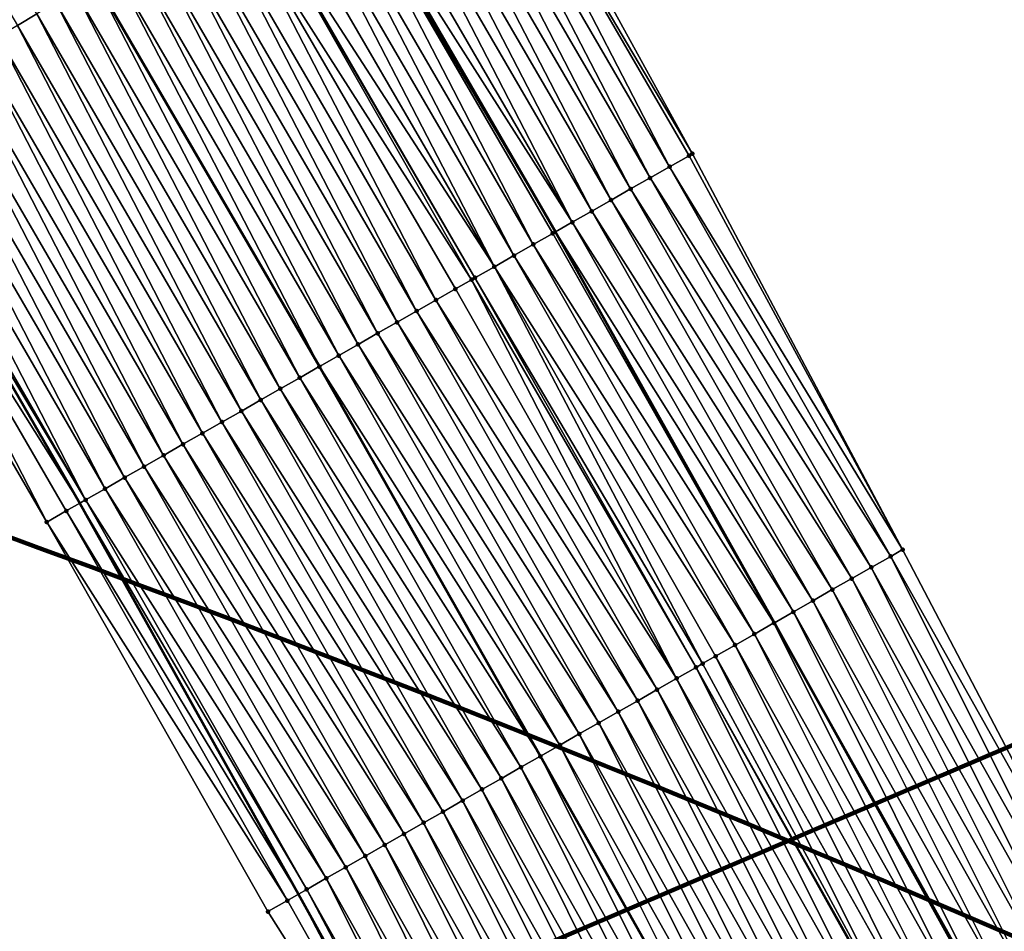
# Model space of a CAD drawing. Header units: feet. Extents: x 2017424 to 2024169, y 808042 to 818730.
# Tile 295 of 329: x 2023319 to 2023363, y 813495 to 813535. Entities that reach past the tile are written whole.
import ezdxf

# ---------------------------------------------------------------- set-up
doc = ezdxf.new("R2010")
doc.units = ezdxf.units.FT
doc.header["$MEASUREMENT"] = 0
for name, color, linetype, lineweight in [('EP_Travel Lane', 172, 'Continuous', 53), ('NB-Road Shots', 141, 'Continuous', 100), ('NB-Road X-Section', 40, 'Continuous', 13), ('Notes', 3, 'Continuous', 100), ('STRIPING', 60, 'Continuous', 53)]:
    doc.layers.add(name, color=color, linetype=linetype, lineweight=lineweight)
doc.layers.add('I-77-MM15-17_NB-Surface-BORDER', color=7, linetype='Continuous')
doc.layers.add('I-77-MM15-17_NB-Surface-TIN', color=7, linetype='Continuous')

msp = doc.modelspace()

# ---------------------------------------------------------------- linework, layer by layer
at = {"layer": 'EP_Travel Lane'}
for points in [[(2023259.20021941, 813615.5459817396, 319.3533704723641), (2023269.875283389, 813598.6478898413, 320.0657485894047), (2023280.550324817, 813581.7498336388, 320.7793474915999), (2023291.226341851, 813564.8502331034, 321.4402041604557), (2023301.22960401, 813547.9952725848, 322.0660131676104), (2023311.358064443, 813530.7617289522, 322.7137156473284), (2023321.250270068, 813513.6382498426, 323.3406533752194), (2023331.001068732, 813496.1861197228, 323.9444216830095), (2023340.502576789, 813479.0946002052, 324.4650439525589), (2023349.812466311, 813461.4026989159, 325.0343733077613), (2023359.122251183, 813443.7109964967, 325.6116527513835)], [(2023290.732528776, 813611.7464720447, 321.6536913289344), (2023301.31671046, 813594.7911011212, 322.3541582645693), (2023311.901400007, 813577.8349166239, 323.0269312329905), (2023322.256377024, 813560.4110859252, 323.6479993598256), (2023332.390149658, 813543.1801078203, 324.2805187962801), (2023342.477147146, 813525.7442146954, 324.901280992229), (2023352.24966426, 813508.3046921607, 325.5132087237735), (2023362.104341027, 813490.5665090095, 326.0451979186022), (2023371.449695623, 813472.892696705, 326.5938106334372), (2023380.795184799, 813455.2186298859, 327.1322374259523)]]:
    msp.add_polyline3d(points, dxfattribs=at)
at = {"layer": 'I-77-MM15-17_NB-Surface-BORDER', "color": 3, "linetype": 'Continuous', "lineweight": -3}
for points in [[(2023298.196365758, 813616.4331810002, 322.2056896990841), (2023308.09955046, 813599.0497276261, 322.8443003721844), (2023318.294486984, 813581.8491069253, 323.4955538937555), (2023328.600210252, 813564.1566589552, 324.1168097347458), (2023338.830555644, 813546.9828594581, 324.76081454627), (2023348.586144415, 813529.2282907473, 325.3514673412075), (2023357.967339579, 813511.5658310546, 325.9417088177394), (2023367.475672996, 813493.4189824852, 326.4367011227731), (2023376.349225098, 813475.4955892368, 326.9813346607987), (2023385.594028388, 813457.7634023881, 327.3669662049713)], [(2023349.446842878, 813461.2084334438, 325.0046189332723), (2023340.102377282, 813478.8820201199, 324.4342454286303), (2023329.642542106, 813495.4112024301, 323.8406307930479), (2023319.771523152, 813512.7948319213, 323.2298795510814), (2023309.851672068, 813529.8722810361, 322.6015045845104), (2023300.584354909, 813547.6141696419, 322.0147775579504), (2023290.596474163, 813564.4545886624, 321.390278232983), (2023280.003355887, 813581.4062380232, 320.735426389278), (2023269.411210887, 813598.3563298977, 320.0275459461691), (2023258.818990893, 813615.306541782, 319.3237533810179)]]:
    msp.add_polyline3d(points, dxfattribs=at)
at = {"layer": 'I-77-MM15-17_NB-Surface-TIN', "color": 128, "linetype": 'Continuous', "lineweight": -3}
for points in [[(2023318.462698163, 813534.9566334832, 323.2424058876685), (2023319.323792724, 813535.4650824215, 323.3069986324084), (2023308.334124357, 813552.190348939, 322.6012085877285)], [(2023347.568619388, 813528.6480666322, 325.279139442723), (2023338.267980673, 813546.650775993, 324.7213194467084), (2023337.406874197, 813546.1423473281, 324.6574708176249)], [(2023348.586144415, 813529.2282907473, 325.3514673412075), (2023338.830555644, 813546.9828594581, 324.76081454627), (2023338.267980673, 813546.650775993, 324.7213194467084)], [(2023347.568619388, 813528.6480666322, 325.279139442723), (2023348.43731144, 813529.1434224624, 325.3409135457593), (2023338.267980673, 813546.650775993, 324.7213194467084)], [(2023348.43731144, 813529.1434224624, 325.3409135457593), (2023348.586144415, 813529.2282907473, 325.3514673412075), (2023338.267980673, 813546.650775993, 324.7213194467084)], [(2023346.699968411, 813528.1526384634, 325.2145280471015), (2023337.406874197, 813546.1423473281, 324.6574708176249), (2023336.545773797, 813545.6339083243, 324.593242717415)], [(2023346.699968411, 813528.1526384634, 325.2145280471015), (2023347.568619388, 813528.6480666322, 325.279139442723), (2023337.406874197, 813546.1423473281, 324.6574708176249)], [(2023345.831296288, 813527.6572475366, 325.1513773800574), (2023336.545773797, 813545.6339083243, 324.593242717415), (2023335.684659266, 813545.1254933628, 324.5298970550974)], [(2023345.831296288, 813527.6572475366, 325.1513773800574), (2023346.699968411, 813528.1526384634, 325.2145280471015), (2023336.545773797, 813545.6339083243, 324.593242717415)], [(2023344.962622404, 813527.1618597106, 325.0883483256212), (2023335.684659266, 813545.1254933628, 324.5298970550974), (2023334.823544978, 813544.6170779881, 324.4665362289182)], [(2023344.962622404, 813527.1618597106, 325.0883483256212), (2023345.831296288, 813527.6572475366, 325.1513773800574), (2023335.684659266, 813545.1254933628, 324.5298970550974)], [(2023344.09398766, 813526.6664029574, 325.0226157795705), (2023334.823544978, 813544.6170779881, 324.4665362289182), (2023333.962457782, 813544.1086165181, 324.4014835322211)], [(2023344.09398766, 813526.6664029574, 325.0226157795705), (2023344.962622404, 813527.1618597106, 325.0883483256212), (2023334.823544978, 813544.6170779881, 324.4665362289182)], [(2023343.225325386, 813526.1709946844, 324.9587847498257), (2023333.962457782, 813544.1086165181, 324.4014835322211), (2023333.10135832, 813543.6001759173, 324.3371968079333)], [(2023343.225325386, 813526.1709946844, 324.9587847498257), (2023344.09398766, 813526.6664029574, 325.0226157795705), (2023333.962457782, 813544.1086165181, 324.4014835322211)], [(2023343.225325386, 813526.1709946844, 324.9587847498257), (2023333.10135832, 813543.6001759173, 324.3371968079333), (2023332.390149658, 813543.1801078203, 324.2805187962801)], [(2023332.240328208, 813543.091617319, 324.2685791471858), (2023342.477147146, 813525.7442146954, 324.901280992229), (2023332.390149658, 813543.1801078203, 324.2805187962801)], [(2023343.225325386, 813526.1709946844, 324.9587847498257), (2023332.390149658, 813543.1801078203, 324.2805187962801), (2023342.477147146, 813525.7442146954, 324.901280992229)], [(2023341.48807685, 813525.1800442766, 324.8258723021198), (2023332.240328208, 813543.091617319, 324.2685791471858), (2023331.379243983, 813542.5831507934, 324.2033408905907)], [(2023342.356705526, 813525.6755117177, 324.892024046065), (2023342.477147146, 813525.7442146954, 324.901280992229), (2023332.240328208, 813543.091617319, 324.2685791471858)], [(2023341.48807685, 813525.1800442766, 324.8258723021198), (2023342.356705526, 813525.6755117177, 324.892024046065), (2023332.240328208, 813543.091617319, 324.2685791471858)], [(2023340.619457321, 813524.684560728, 324.7590887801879), (2023331.379243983, 813542.5831507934, 324.2033408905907), (2023330.518168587, 813542.0746692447, 324.1375512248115)], [(2023340.619457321, 813524.684560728, 324.7590887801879), (2023341.48807685, 813525.1800442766, 324.8258723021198), (2023331.379243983, 813542.5831507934, 324.2033408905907)], [(2023339.750813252, 813524.1891203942, 324.6940002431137), (2023330.518168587, 813542.0746692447, 324.1375512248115), (2023329.657088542, 813541.5661956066, 324.0720519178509)], [(2023339.750813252, 813524.1891203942, 324.6940002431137), (2023340.619457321, 813524.684560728, 324.7590887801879), (2023330.518168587, 813542.0746692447, 324.1375512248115)], [(2023339.750813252, 813524.1891203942, 324.6940002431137), (2023329.657088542, 813541.5661956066, 324.0720519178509), (2023328.82781486, 813541.0764179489, 324.0066287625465)], [(2023338.732708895, 813523.6083578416, 324.6154595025), (2023328.796045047, 813541.0576597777, 324.0042699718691), (2023327.93490338, 813540.5492909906, 323.9426190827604)], [(2023338.882200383, 813523.6936251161, 324.6267566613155), (2023328.82781486, 813541.0764179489, 324.0066287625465), (2023328.796045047, 813541.0576597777, 324.0042699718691)], [(2023338.732708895, 813523.6083578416, 324.6154595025), (2023338.882200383, 813523.6936251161, 324.6267566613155), (2023328.796045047, 813541.0576597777, 324.0042699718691)], [(2023338.882200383, 813523.6936251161, 324.6267566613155), (2023339.750813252, 813524.1891203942, 324.6940002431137), (2023328.82781486, 813541.0764179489, 324.0066287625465)], [(2023337.144853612, 813522.7028477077, 324.5006296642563), (2023327.93490338, 813540.5492909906, 323.9426190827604), (2023327.073771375, 813540.0409057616, 323.8803647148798)], [(2023337.144853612, 813522.7028477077, 324.5006296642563), (2023338.013516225, 813523.1982553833, 324.5644372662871), (2023327.93490338, 813540.5492909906, 323.9426190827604)], [(2023338.013516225, 813523.1982553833, 324.5644372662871), (2023338.732708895, 813523.6083578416, 324.6154595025), (2023327.93490338, 813540.5492909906, 323.9426190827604)], [(2023336.276125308, 813522.2075557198, 324.4413596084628), (2023327.073771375, 813540.0409057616, 323.8803647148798), (2023326.212631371, 813539.5325341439, 323.8186099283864)], [(2023336.276125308, 813522.2075557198, 324.4413596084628), (2023337.144853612, 813522.7028477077, 324.5006296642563), (2023327.073771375, 813540.0409057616, 323.8803647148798)], [(2023335.407467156, 813521.7121401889, 324.3772439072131), (2023326.212631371, 813539.5325341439, 323.8186099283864), (2023325.351533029, 813539.0240916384, 323.7542532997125)], [(2023335.407467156, 813521.7121401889, 324.3772439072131), (2023336.276125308, 813522.2075557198, 324.4413596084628), (2023326.212631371, 813539.5325341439, 323.8186099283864)], [(2023334.538853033, 813521.21664712, 324.3100869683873), (2023325.351533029, 813539.0240916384, 323.7542532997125), (2023324.490485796, 813538.51556217, 323.6867048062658)], [(2023334.538853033, 813521.21664712, 324.3100869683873), (2023335.407467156, 813521.7121401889, 324.3772439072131), (2023325.351533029, 813539.0240916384, 323.7542532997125)], [(2023333.670171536, 813520.7212727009, 324.2475837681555), (2023324.490485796, 813538.51556217, 323.6867048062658), (2023323.629349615, 813538.0071840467, 323.624711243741)], [(2023333.670171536, 813520.7212727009, 324.2475837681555), (2023334.538853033, 813521.21664712, 324.3100869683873), (2023324.490485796, 813538.51556217, 323.6867048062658)], [(2023332.801482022, 813520.225912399, 324.1856342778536), (2023323.629349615, 813538.0071840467, 323.624711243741), (2023322.768225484, 813537.4987854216, 323.5619651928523)], [(2023332.801482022, 813520.225912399, 324.1856342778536), (2023333.670171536, 813520.7212727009, 324.2475837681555), (2023323.629349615, 813538.0071840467, 323.624711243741)], [(2023322.768225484, 813537.4987854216, 323.5619651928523), (2023321.915840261, 813536.9954899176, 323.498321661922), (2023331.941441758, 813519.7356019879, 324.1277941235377)], [(2023332.801482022, 813520.225912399, 324.1856342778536), (2023322.768225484, 813537.4987854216, 323.5619651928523), (2023331.941441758, 813519.7356019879, 324.1277941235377)], [(2023331.06412785, 813519.2351480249, 324.0600185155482), (2023321.907126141, 813536.9903446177, 323.4976710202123), (2023321.046003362, 813536.4819436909, 323.4348404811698)], [(2023331.932741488, 813519.7306419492, 324.127209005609), (2023321.915840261, 813536.9954899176, 323.498321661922), (2023321.907126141, 813536.9903446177, 323.4976710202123)], [(2023331.06412785, 813519.2351480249, 324.0600185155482), (2023331.932741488, 813519.7306419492, 324.127209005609), (2023321.907126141, 813536.9903446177, 323.4976710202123)], [(2023331.932741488, 813519.7306419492, 324.127209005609), (2023331.941441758, 813519.7356019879, 324.1277941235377), (2023321.915840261, 813536.9954899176, 323.498321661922)], [(2023330.195426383, 813518.7398087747, 323.9988947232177), (2023321.046003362, 813536.4819436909, 323.4348404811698), (2023320.184865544, 813535.9735683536, 323.3729491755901)], [(2023330.195426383, 813518.7398087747, 323.9988947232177), (2023331.06412785, 813519.2351480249, 324.0600185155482), (2023321.046003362, 813536.4819436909, 323.4348404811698)], [(2023329.326761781, 813518.2444046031, 323.9352245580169), (2023320.184865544, 813535.9735683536, 323.3729491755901), (2023319.323792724, 813535.4650824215, 323.3069986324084)], [(2023329.326761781, 813518.2444046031, 323.9352245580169), (2023330.195426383, 813518.7398087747, 323.9988947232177), (2023320.184865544, 813535.9735683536, 323.3729491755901)], [(2023328.45812832, 813517.7489455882, 323.8694033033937), (2023319.323792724, 813535.4650824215, 323.3069986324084), (2023318.462698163, 813534.9566334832, 323.2424058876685)], [(2023328.45812832, 813517.7489455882, 323.8694033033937), (2023329.326761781, 813518.2444046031, 323.9352245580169), (2023319.323792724, 813535.4650824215, 323.3069986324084)], [(2023327.589449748, 813517.2535660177, 323.8066980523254), (2023318.462698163, 813534.9566334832, 323.2424058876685), (2023317.601618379, 813534.4481594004, 323.1768902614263)], [(2023327.589449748, 813517.2535660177, 323.8066980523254), (2023328.45812832, 813517.7489455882, 323.8694033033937), (2023318.462698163, 813534.9566334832, 323.2424058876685)], [(2023326.720766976, 813516.7581938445, 323.7442829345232), (2023317.601618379, 813534.4481594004, 323.1768902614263), (2023316.740492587, 813533.9397636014, 323.1142479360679)], [(2023326.720766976, 813516.7581938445, 323.7442829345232), (2023327.589449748, 813517.2535660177, 323.8066980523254), (2023317.601618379, 813534.4481594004, 323.1768902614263)], [(2023325.852101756, 813516.2627907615, 323.6806554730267), (2023316.740492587, 813533.9397636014, 323.1142479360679), (2023315.879370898, 813533.4313608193, 323.0513493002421)], [(2023325.852101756, 813516.2627907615, 323.6806554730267), (2023326.720766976, 813516.7581938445, 323.7442829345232), (2023316.740492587, 813533.9397636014, 323.1142479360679)], [(2023324.983425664, 813515.7674068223, 323.6177788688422), (2023315.879370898, 813533.4313608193, 323.0513493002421), (2023315.018288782, 813532.922890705, 322.9859793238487)], [(2023324.983425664, 813515.7674068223, 323.6177788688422), (2023325.852101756, 813516.2627907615, 323.6806554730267), (2023315.879370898, 813533.4313608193, 323.0513493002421)], [(2023324.11481283, 813515.2719114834, 323.5505328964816), (2023315.018288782, 813532.922890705, 322.9859793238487), (2023314.157229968, 813532.4143809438, 322.9191541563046)], [(2023324.11481283, 813515.2719114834, 323.5505328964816), (2023324.983425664, 813515.7674068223, 323.6177788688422), (2023315.018288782, 813532.922890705, 322.9859793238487)], [(2023323.246169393, 813514.7764700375, 323.4854007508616), (2023314.157229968, 813532.4143809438, 322.9191541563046), (2023313.296133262, 813531.9059356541, 322.8546953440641)], [(2023323.246169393, 813514.7764700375, 323.4854007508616), (2023324.11481283, 813515.2719114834, 323.5505328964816), (2023314.157229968, 813532.4143809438, 322.9191541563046)], [(2023322.377496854, 813514.2810798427, 323.4222787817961), (2023313.296133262, 813531.9059356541, 322.8546953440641), (2023312.4350205, 813531.3975176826, 322.791239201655)], [(2023322.377496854, 813514.2810798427, 323.4222787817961), (2023323.246169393, 813514.7764700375, 323.4854007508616), (2023313.296133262, 813531.9059356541, 322.8546953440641)], [(2023321.508802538, 813513.7857279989, 323.3606610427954), (2023312.4350205, 813531.3975176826, 322.791239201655), (2023311.57387164, 813530.8891611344, 322.7300375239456)], [(2023321.508802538, 813513.7857279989, 323.3606610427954), (2023322.377496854, 813514.2810798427, 323.4222787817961), (2023312.4350205, 813531.3975176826, 322.791239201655)], [(2023321.508802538, 813513.7857279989, 323.3606610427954), (2023311.57387164, 813530.8891611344, 322.7300375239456), (2023311.358064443, 813530.7617289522, 322.7137156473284)], [(2023319.771523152, 813512.7948319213, 323.2298795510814), (2023310.712785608, 813530.3806976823, 322.6649120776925), (2023309.851672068, 813529.8722810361, 322.6015045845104)], [(2023310.712785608, 813530.3806976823, 322.6649120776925), (2023321.250270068, 813513.6382498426, 323.3406533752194), (2023311.358064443, 813530.7617289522, 322.7137156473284)], [(2023320.640189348, 813513.2902332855, 323.2934396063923), (2023321.250270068, 813513.6382498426, 323.3406533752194), (2023310.712785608, 813530.3806976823, 322.6649120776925)], [(2023320.640189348, 813513.2902332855, 323.2934396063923), (2023310.712785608, 813530.3806976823, 322.6649120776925), (2023319.771523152, 813512.7948319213, 323.2298795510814)], [(2023321.508802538, 813513.7857279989, 323.3606610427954), (2023311.358064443, 813530.7617289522, 322.7137156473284), (2023321.250270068, 813513.6382498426, 323.3406533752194)], [(2023347.568619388, 813528.6480666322, 325.279139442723), (2023357.967339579, 813511.5658310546, 325.9417088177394), (2023348.43731144, 813529.1434224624, 325.3409135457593)], [(2023348.43731144, 813529.1434224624, 325.3409135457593), (2023357.967339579, 813511.5658310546, 325.9417088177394), (2023348.586144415, 813529.2282907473, 325.3514673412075)], [(2023346.699968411, 813528.1526384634, 325.2145280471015), (2023357.439456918, 813511.2647566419, 325.9024222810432), (2023347.568619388, 813528.6480666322, 325.279139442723)], [(2023347.568619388, 813528.6480666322, 325.279139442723), (2023357.439456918, 813511.2647566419, 325.9024222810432), (2023357.967339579, 813511.5658310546, 325.9417088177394)], [(2023345.831296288, 813527.6572475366, 325.1513773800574), (2023356.570840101, 813510.7692683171, 325.8354514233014), (2023346.699968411, 813528.1526384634, 325.2145280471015)], [(2023346.699968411, 813528.1526384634, 325.2145280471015), (2023356.570840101, 813510.7692683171, 325.8354514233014), (2023357.439456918, 813511.2647566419, 325.9024222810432)], [(2023344.962622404, 813527.1618597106, 325.0883483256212), (2023355.702213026, 813510.2737980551, 325.7691890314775), (2023345.831296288, 813527.6572475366, 325.1513773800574)], [(2023345.831296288, 813527.6572475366, 325.1513773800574), (2023355.702213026, 813510.2737980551, 325.7691890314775), (2023356.570840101, 813510.7692683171, 325.8354514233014)], [(2023344.09398766, 813526.6664029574, 325.0226157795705), (2023354.833515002, 813509.7784527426, 325.7078274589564), (2023344.962622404, 813527.1618597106, 325.0883483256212)], [(2023344.962622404, 813527.1618597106, 325.0883483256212), (2023354.833515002, 813509.7784527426, 325.7078274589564), (2023355.702213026, 813510.2737980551, 325.7691890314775)], [(2023343.225325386, 813526.1709946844, 324.9587847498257), (2023353.964881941, 813509.2829930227, 325.6419785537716), (2023344.09398766, 813526.6664029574, 325.0226157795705)], [(2023344.09398766, 813526.6664029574, 325.0226157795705), (2023353.964881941, 813509.2829930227, 325.6419785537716), (2023354.833515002, 813509.7784527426, 325.7078274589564)], [(2023343.225325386, 813526.1709946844, 324.9587847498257), (2023342.477147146, 813525.7442146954, 324.901280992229), (2023353.096238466, 813508.7875516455, 325.5768490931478)], [(2023343.225325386, 813526.1709946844, 324.9587847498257), (2023353.096238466, 813508.7875516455, 325.5768490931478), (2023353.964881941, 813509.2829930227, 325.6419785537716)], [(2023341.48807685, 813525.1800442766, 324.8258723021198), (2023352.227597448, 813508.2921059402, 325.5115498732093), (2023342.356705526, 813525.6755117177, 324.892024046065)], [(2023342.356705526, 813525.6755117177, 324.892024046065), (2023352.24966426, 813508.3046921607, 325.5132087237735), (2023342.477147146, 813525.7442146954, 324.901280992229)], [(2023342.356705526, 813525.6755117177, 324.892024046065), (2023352.227597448, 813508.2921059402, 325.5115498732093), (2023352.24966426, 813508.3046921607, 325.5132087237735)], [(2023353.096238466, 813508.7875516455, 325.5768490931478), (2023342.477147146, 813525.7442146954, 324.901280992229), (2023352.24966426, 813508.3046921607, 325.5132087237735)], [(2023340.619457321, 813524.684560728, 324.7590887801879), (2023351.35897177, 813507.7966332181, 325.4451909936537), (2023341.48807685, 813525.1800442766, 324.8258723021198)], [(2023341.48807685, 813525.1800442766, 324.8258723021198), (2023351.35897177, 813507.7966332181, 325.4451909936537), (2023352.227597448, 813508.2921059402, 325.5115498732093)], [(2023339.750813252, 813524.1891203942, 324.6940002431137), (2023350.49032565, 813507.3011964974, 325.3802441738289), (2023340.619457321, 813524.684560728, 324.7590887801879)], [(2023340.619457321, 813524.684560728, 324.7590887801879), (2023350.49032565, 813507.3011964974, 325.3802441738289), (2023351.35897177, 813507.7966332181, 325.4451909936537)], [(2023338.882200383, 813523.6936251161, 324.6267566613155), (2023349.046592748, 813506.4776434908, 325.268959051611), (2023339.750813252, 813524.1891203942, 324.6940002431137)], [(2023339.750813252, 813524.1891203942, 324.6940002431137), (2023349.62168473, 813506.8057506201, 325.3149382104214), (2023350.49032565, 813507.3011964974, 325.3802441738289)], [(2023339.750813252, 813524.1891203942, 324.6940002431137), (2023349.046592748, 813506.4776434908, 325.268959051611), (2023349.62168473, 813506.8057506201, 325.3149382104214)], [(2023338.013516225, 813523.1982553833, 324.5644372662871), (2023347.884412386, 813505.8148421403, 325.1836702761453), (2023338.732708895, 813523.6083578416, 324.6154595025)], [(2023338.732708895, 813523.6083578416, 324.6154595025), (2023348.753075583, 813506.3102487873, 325.2474375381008), (2023338.882200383, 813523.6936251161, 324.6267566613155)], [(2023338.732708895, 813523.6083578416, 324.6154595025), (2023347.884412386, 813505.8148421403, 325.1836702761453), (2023348.753075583, 813506.3102487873, 325.2474375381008)], [(2023338.882200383, 813523.6936251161, 324.6267566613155), (2023348.753075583, 813506.3102487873, 325.2474375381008), (2023349.046592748, 813506.4776434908, 325.268959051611)], [(2023337.144853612, 813522.7028477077, 324.5006296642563), (2023347.884412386, 813505.8148421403, 325.1836702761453), (2023338.013516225, 813523.1982553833, 324.5644372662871)], [(2023336.276125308, 813522.2075557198, 324.4413596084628), (2023347.015750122, 813505.3194338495, 325.119838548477), (2023337.144853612, 813522.7028477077, 324.5006296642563)], [(2023337.144853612, 813522.7028477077, 324.5006296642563), (2023347.015750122, 813505.3194338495, 325.119838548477), (2023347.884412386, 813505.8148421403, 325.1836702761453)], [(2023335.407467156, 813521.7121401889, 324.3772439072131), (2023346.147062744, 813504.8240697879, 325.0577415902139), (2023336.276125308, 813522.2075557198, 324.4413596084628)], [(2023336.276125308, 813522.2075557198, 324.4413596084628), (2023346.147062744, 813504.8240697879, 325.0577415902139), (2023347.015750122, 813505.3194338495, 325.119838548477)], [(2023334.538853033, 813521.21664712, 324.3100869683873), (2023345.278431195, 813504.3286074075, 324.9917883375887), (2023335.407467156, 813521.7121401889, 324.3772439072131)], [(2023335.407467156, 813521.7121401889, 324.3772439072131), (2023345.278431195, 813504.3286074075, 324.9917883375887), (2023346.147062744, 813504.8240697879, 325.0577415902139)], [(2023333.670171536, 813520.7212727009, 324.2475837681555), (2023344.409782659, 813503.8331749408, 324.927008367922), (2023334.538853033, 813521.21664712, 324.3100869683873)], [(2023334.538853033, 813521.21664712, 324.3100869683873), (2023344.409782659, 813503.8331749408, 324.927008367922), (2023345.278431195, 813504.3286074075, 324.9917883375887)], [(2023332.801482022, 813520.225912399, 324.1856342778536), (2023343.541113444, 813503.3377788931, 324.8636568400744), (2023333.670171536, 813520.7212727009, 324.2475837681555)], [(2023333.670171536, 813520.7212727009, 324.2475837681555), (2023343.541113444, 813503.3377788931, 324.8636568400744), (2023344.409782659, 813503.8331749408, 324.927008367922)], [(2023332.801482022, 813520.225912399, 324.1856342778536), (2023331.941441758, 813519.7356019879, 324.1277941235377), (2023342.672382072, 813502.8424923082, 324.8045987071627)], [(2023332.801482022, 813520.225912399, 324.1856342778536), (2023342.672382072, 813502.8424923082, 324.8045987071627), (2023343.541113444, 813503.3377788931, 324.8636568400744)], [(2023331.06412785, 813519.2351480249, 324.0600185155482), (2023341.803747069, 813502.347036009, 324.7388839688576), (2023331.932741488, 813519.7306419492, 324.127209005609)], [(2023331.932741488, 813519.7306419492, 324.127209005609), (2023341.812428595, 813502.3519878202, 324.7395407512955), (2023331.941441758, 813519.7356019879, 324.1277941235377)], [(2023331.932741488, 813519.7306419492, 324.127209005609), (2023341.803747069, 813502.347036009, 324.7388839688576), (2023341.812428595, 813502.3519878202, 324.7395407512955)], [(2023342.672382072, 813502.8424923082, 324.8045987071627), (2023331.941441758, 813519.7356019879, 324.1277941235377), (2023341.812428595, 813502.3519878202, 324.7395407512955)], [(2023330.195426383, 813518.7398087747, 323.9988947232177), (2023340.935037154, 813501.851711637, 324.6783437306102), (2023331.06412785, 813519.2351480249, 324.0600185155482)], [(2023331.06412785, 813519.2351480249, 324.0600185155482), (2023340.935037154, 813501.851711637, 324.6783437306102), (2023341.803747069, 813502.347036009, 324.7388839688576)], [(2023329.326761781, 813518.2444046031, 323.9352245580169), (2023340.066355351, 813501.3563377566, 324.6158616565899), (2023330.195426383, 813518.7398087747, 323.9988947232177)], [(2023330.195426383, 813518.7398087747, 323.9988947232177), (2023340.066355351, 813501.3563377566, 324.6158616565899), (2023340.935037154, 813501.851711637, 324.6783437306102)], [(2023328.45812832, 813517.7489455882, 323.8694033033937), (2023339.197648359, 813500.8610082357, 324.5551194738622), (2023329.326761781, 813518.2444046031, 323.9352245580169)], [(2023329.326761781, 813518.2444046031, 323.9352245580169), (2023339.197648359, 813500.8610082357, 324.5551194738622), (2023340.066355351, 813501.3563377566, 324.6158616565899)], [(2023327.589449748, 813517.2535660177, 323.8066980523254), (2023338.329052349, 813500.3654832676, 324.4867113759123), (2023328.45812832, 813517.7489455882, 323.8694033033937)], [(2023328.45812832, 813517.7489455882, 323.8694033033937), (2023338.329052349, 813500.3654832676, 324.4867113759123), (2023339.197648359, 813500.8610082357, 324.5551194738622)], [(2023326.720766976, 813516.7581938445, 323.7442829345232), (2023337.460378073, 813499.8700961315, 324.4237093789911), (2023327.589449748, 813517.2535660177, 323.8066980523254)], [(2023327.589449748, 813517.2535660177, 323.8066980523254), (2023337.460378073, 813499.8700961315, 324.4237093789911), (2023338.329052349, 813500.3654832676, 324.4867113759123)], [(2023325.852101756, 813516.2627907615, 323.6806554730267), (2023336.591722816, 813499.3746755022, 324.359393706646), (2023326.720766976, 813516.7581938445, 323.7442829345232)], [(2023326.720766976, 813516.7581938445, 323.7442829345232), (2023336.591722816, 813499.3746755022, 324.359393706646), (2023337.460378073, 813499.8700961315, 324.4237093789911)], [(2023324.983425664, 813515.7674068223, 323.6177788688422), (2023335.723041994, 813498.8792998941, 324.2968438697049), (2023325.852101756, 813516.2627907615, 323.6806554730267)], [(2023325.852101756, 813516.2627907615, 323.6806554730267), (2023335.723041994, 813498.8792998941, 324.2968438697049), (2023336.591722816, 813499.3746755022, 324.359393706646)], [(2023324.11481283, 813515.2719114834, 323.5505328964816), (2023334.854417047, 813498.383825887, 324.2304345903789), (2023324.983425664, 813515.7674068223, 323.6177788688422)], [(2023324.983425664, 813515.7674068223, 323.6177788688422), (2023334.854417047, 813498.383825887, 324.2304345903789), (2023335.723041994, 813498.8792998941, 324.2968438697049)], [(2023323.246169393, 813514.7764700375, 323.4854007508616), (2023333.985788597, 813497.8883580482, 324.1642672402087), (2023324.11481283, 813515.2719114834, 323.5505328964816)], [(2023324.11481283, 813515.2719114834, 323.5505328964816), (2023333.985788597, 813497.8883580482, 324.1642672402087), (2023334.854417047, 813498.383825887, 324.2304345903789)], [(2023322.377496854, 813514.2810798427, 323.4222787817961), (2023333.117147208, 813497.3929129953, 324.0989936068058), (2023323.246169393, 813514.7764700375, 323.4854007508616)], [(2023323.246169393, 813514.7764700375, 323.4854007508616), (2023333.117147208, 813497.3929129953, 324.0989936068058), (2023333.985788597, 813497.8883580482, 324.1642672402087)], [(2023321.508802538, 813513.7857279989, 323.3606610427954), (2023332.248467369, 813496.8975356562, 324.0363758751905), (2023322.377496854, 813514.2810798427, 323.4222787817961)], [(2023322.377496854, 813514.2810798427, 323.4222787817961), (2023332.248467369, 813496.8975356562, 324.0363758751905), (2023333.117147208, 813497.3929129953, 324.0989936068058)], [(2023321.508802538, 813513.7857279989, 323.3606610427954), (2023321.250270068, 813513.6382498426, 323.3406533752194), (2023331.379766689, 813496.4021950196, 323.9751977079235)], [(2023321.508802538, 813513.7857279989, 323.3606610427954), (2023331.379766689, 813496.4021950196, 323.9751977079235), (2023332.248467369, 813496.8975356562, 324.0363758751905)], [(2023320.640189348, 813513.2902332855, 323.2934396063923), (2023319.771523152, 813512.7948319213, 323.2298795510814), (2023330.511202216, 813495.9066145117, 323.9046112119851)], [(2023320.640189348, 813513.2902332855, 323.2934396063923), (2023331.001068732, 813496.1861197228, 323.9444216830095), (2023321.250270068, 813513.6382498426, 323.3406533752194)], [(2023320.640189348, 813513.2902332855, 323.2934396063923), (2023330.511202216, 813495.9066145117, 323.9046112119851), (2023331.001068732, 813496.1861197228, 323.9444216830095)], [(2023331.379766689, 813496.4021950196, 323.9751977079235), (2023321.250270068, 813513.6382498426, 323.3406533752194), (2023331.001068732, 813496.1861197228, 323.9444216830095)], [(2023319.771523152, 813512.7948319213, 323.2298795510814), (2023329.642542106, 813495.4112024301, 323.8406307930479), (2023330.511202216, 813495.9066145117, 323.9046112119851)], [(2023367.475672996, 813493.4189824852, 326.4367011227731), (2023357.967339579, 813511.5658310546, 325.9417088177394), (2023357.439456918, 813511.2647566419, 325.9024222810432)], [(2023366.597913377, 813492.9528969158, 326.3743871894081), (2023357.439456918, 813511.2647566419, 325.9024222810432), (2023356.570840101, 813510.7692683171, 325.8354514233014)], [(2023366.597913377, 813492.9528969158, 326.3743871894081), (2023367.475672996, 813493.4189824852, 326.4367011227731), (2023357.439456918, 813511.2647566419, 325.9024222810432)], [(2023365.714747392, 813492.4838326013, 326.3083114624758), (2023356.570840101, 813510.7692683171, 325.8354514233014), (2023355.702213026, 813510.2737980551, 325.7691890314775)], [(2023365.714747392, 813492.4838326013, 326.3083114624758), (2023366.597913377, 813492.9528969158, 326.3743871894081), (2023356.570840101, 813510.7692683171, 325.8354514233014)], [(2023364.83156728, 813492.014795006, 326.2433051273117), (2023355.702213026, 813510.2737980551, 325.7691890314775), (2023354.833515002, 813509.7784527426, 325.7078274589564)], [(2023364.83156728, 813492.014795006, 326.2433051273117), (2023365.714747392, 813492.4838326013, 326.3083114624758), (2023355.702213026, 813510.2737980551, 325.7691890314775)], [(2023363.948429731, 813491.5456769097, 326.1750768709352), (2023354.833515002, 813509.7784527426, 325.7078274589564), (2023353.964881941, 813509.2829930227, 325.6419785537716)], [(2023363.948429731, 813491.5456769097, 326.1750768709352), (2023364.83156728, 813492.014795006, 326.2433051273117), (2023354.833515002, 813509.7784527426, 325.7078274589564)], [(2023363.065217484, 813491.076700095, 326.112503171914), (2023353.964881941, 813509.2829930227, 325.6419785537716), (2023353.096238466, 813508.7875516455, 325.5768490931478)], [(2023363.065217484, 813491.076700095, 326.112503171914), (2023363.948429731, 813491.5456769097, 326.1750768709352), (2023353.964881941, 813509.2829930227, 325.6419785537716)], [(2023362.181985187, 813490.6077611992, 326.051447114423), (2023353.096238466, 813508.7875516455, 325.5768490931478), (2023352.24966426, 813508.3046921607, 325.5132087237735)], [(2023362.181985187, 813490.6077611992, 326.051447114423), (2023363.065217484, 813491.076700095, 326.112503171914), (2023353.096238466, 813508.7875516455, 325.5768490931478)], [(2023361.298885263, 813490.1385719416, 325.9803707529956), (2023352.227597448, 813508.2921059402, 325.5115498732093), (2023351.35897177, 813507.7966332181, 325.4451909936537)], [(2023352.227597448, 813508.2921059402, 325.5115498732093), (2023362.104341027, 813490.5665090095, 326.0451979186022), (2023352.24966426, 813508.3046921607, 325.5132087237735)], [(2023361.298885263, 813490.1385719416, 325.9803707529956), (2023362.104341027, 813490.5665090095, 326.0451979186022), (2023352.227597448, 813508.2921059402, 325.5115498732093)], [(2023362.181985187, 813490.6077611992, 326.051447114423), (2023352.24966426, 813508.3046921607, 325.5132087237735), (2023362.104341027, 813490.5665090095, 326.0451979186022)], [(2023360.415725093, 813489.66949663, 325.9138548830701), (2023351.35897177, 813507.7966332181, 325.4451909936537), (2023350.49032565, 813507.3011964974, 325.3802441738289)], [(2023360.415725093, 813489.66949663, 325.9138548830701), (2023361.298885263, 813490.1385719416, 325.9803707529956), (2023351.35897177, 813507.7966332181, 325.4451909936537)], [(2023359.532563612, 813489.2004237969, 325.8474382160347), (2023350.49032565, 813507.3011964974, 325.3802441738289), (2023349.62168473, 813506.8057506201, 325.3149382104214)], [(2023359.532563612, 813489.2004237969, 325.8474382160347), (2023360.415725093, 813489.66949663, 325.9138548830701), (2023350.49032565, 813507.3011964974, 325.3802441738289)], [(2023358.649405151, 813488.7313452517, 325.7807929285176), (2023349.62168473, 813506.8057506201, 325.3149382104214), (2023349.046592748, 813506.4776434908, 325.268959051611)], [(2023358.649405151, 813488.7313452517, 325.7807929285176), (2023359.532563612, 813489.2004237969, 325.8474382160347), (2023349.62168473, 813506.8057506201, 325.3149382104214)], [(2023357.766215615, 813488.2623254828, 325.7165000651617), (2023348.753075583, 813506.3102487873, 325.2474375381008), (2023347.884412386, 813505.8148421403, 325.1836702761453)], [(2023358.649405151, 813488.7313452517, 325.7807929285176), (2023349.046592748, 813506.4776434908, 325.268959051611), (2023348.753075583, 813506.3102487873, 325.2474375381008)], [(2023357.766215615, 813488.2623254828, 325.7165000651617), (2023358.58288857, 813488.6960202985, 325.7759140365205), (2023348.753075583, 813506.3102487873, 325.2474375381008)], [(2023358.58288857, 813488.6960202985, 325.7759140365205), (2023358.649405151, 813488.7313452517, 325.7807929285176), (2023348.753075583, 813506.3102487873, 325.2474375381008)], [(2023356.8830176, 813487.7933217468, 325.6528488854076), (2023347.884412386, 813505.8148421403, 325.1836702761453), (2023347.015750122, 813505.3194338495, 325.119838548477)], [(2023356.8830176, 813487.7933217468, 325.6528488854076), (2023357.766215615, 813488.2623254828, 325.7165000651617), (2023347.884412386, 813505.8148421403, 325.1836702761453)], [(2023355.999802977, 813487.3243494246, 325.5904549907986), (2023347.015750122, 813505.3194338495, 325.119838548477), (2023346.147062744, 813504.8240697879, 325.0577415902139)], [(2023355.999802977, 813487.3243494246, 325.5904549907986), (2023356.8830176, 813487.7933217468, 325.6528488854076), (2023347.015750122, 813505.3194338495, 325.119838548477)], [(2023355.116626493, 813486.8553049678, 325.5251740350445), (2023346.147062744, 813504.8240697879, 325.0577415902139), (2023345.278431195, 813504.3286074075, 324.9917883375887)], [(2023355.116626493, 813486.8553049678, 325.5251740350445), (2023355.999802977, 813487.3243494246, 325.5904549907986), (2023346.147062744, 813504.8240697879, 325.0577415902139)], [(2023354.23346602, 813486.3862302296, 325.4586811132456), (2023345.278431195, 813504.3286074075, 324.9917883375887), (2023344.409782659, 813503.8331749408, 324.927008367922)], [(2023354.23346602, 813486.3862302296, 325.4586811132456), (2023355.116626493, 813486.8553049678, 325.5251740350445), (2023345.278431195, 813504.3286074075, 324.9917883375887)], [(2023353.350280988, 813485.9172019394, 325.394047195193), (2023344.409782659, 813503.8331749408, 324.927008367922), (2023343.541113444, 813503.3377788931, 324.8636568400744)], [(2023353.350280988, 813485.9172019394, 325.394047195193), (2023354.23346602, 813486.3862302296, 325.4586811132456), (2023344.409782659, 813503.8331749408, 324.927008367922)], [(2023352.467097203, 813485.4481712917, 325.3293189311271), (2023343.541113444, 813503.3377788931, 324.8636568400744), (2023342.672382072, 813502.8424923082, 324.8045987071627)], [(2023352.467097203, 813485.4481712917, 325.3293189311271), (2023353.350280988, 813485.9172019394, 325.394047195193), (2023343.541113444, 813503.3377788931, 324.8636568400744)], [(2023342.672382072, 813502.8424923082, 324.8045987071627), (2023341.812428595, 813502.3519878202, 324.7395407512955), (2023351.592438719, 813484.9839855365, 325.2751428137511)], [(2023352.467097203, 813485.4481712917, 325.3293189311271), (2023342.672382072, 813502.8424923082, 324.8045987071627), (2023351.592438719, 813484.9839855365, 325.2751428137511)], [(2023350.700692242, 813484.5101807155, 325.2026927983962), (2023341.803747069, 813502.347036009, 324.7388839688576), (2023340.935037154, 813501.851711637, 324.6783437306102)], [(2023351.583781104, 813484.979390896, 325.2746065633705), (2023341.812428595, 813502.3519878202, 324.7395407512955), (2023341.803747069, 813502.347036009, 324.7388839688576)], [(2023350.700692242, 813484.5101807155, 325.2026927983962), (2023351.583781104, 813484.979390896, 325.2746065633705), (2023341.803747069, 813502.347036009, 324.7388839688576)], [(2023351.583781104, 813484.979390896, 325.2746065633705), (2023351.592438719, 813484.9839855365, 325.2751428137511), (2023341.812428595, 813502.3519878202, 324.7395407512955)], [(2023349.817485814, 813484.0411928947, 325.139678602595), (2023340.935037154, 813501.851711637, 324.6783437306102), (2023340.066355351, 813501.3563377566, 324.6158616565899)], [(2023349.817485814, 813484.0411928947, 325.139678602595), (2023350.700692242, 813484.5101807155, 325.2026927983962), (2023340.935037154, 813501.851711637, 324.6783437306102)], [(2023348.934264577, 813483.5722330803, 325.0777853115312), (2023340.066355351, 813501.3563377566, 324.6158616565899), (2023339.197648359, 813500.8610082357, 324.5551194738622)], [(2023348.934264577, 813483.5722330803, 325.0777853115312), (2023349.817485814, 813484.0411928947, 325.139678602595), (2023340.066355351, 813501.3563377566, 324.6158616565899)], [(2023348.051054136, 813483.103252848, 325.0150748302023), (2023339.197648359, 813500.8610082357, 324.5551194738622), (2023338.329052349, 813500.3654832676, 324.4867113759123)], [(2023348.051054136, 813483.103252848, 325.0150748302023), (2023348.934264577, 813483.5722330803, 325.0777853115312), (2023339.197648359, 813500.8610082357, 324.5551194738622)], [(2023347.16786607, 813482.6342302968, 324.950670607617), (2023338.329052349, 813500.3654832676, 324.4867113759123), (2023337.460378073, 813499.8700961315, 324.4237093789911)], [(2023347.16786607, 813482.6342302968, 324.950670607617), (2023348.051054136, 813483.103252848, 325.0150748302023), (2023338.329052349, 813500.3654832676, 324.4867113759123)], [(2023346.284661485, 813482.1652389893, 324.887516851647), (2023337.460378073, 813499.8700961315, 324.4237093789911), (2023336.591722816, 813499.3746755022, 324.359393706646)], [(2023346.284661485, 813482.1652389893, 324.887516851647), (2023347.16786607, 813482.6342302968, 324.950670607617), (2023337.460378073, 813499.8700961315, 324.4237093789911)], [(2023345.40146972, 813481.6962234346, 324.8233926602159), (2023336.591722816, 813499.3746755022, 324.359393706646), (2023335.723041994, 813498.8792998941, 324.2968438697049)], [(2023345.40146972, 813481.6962234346, 324.8233926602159), (2023346.284661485, 813482.1652389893, 324.887516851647), (2023336.591722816, 813499.3746755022, 324.359393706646)], [(2023344.518297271, 813481.2271713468, 324.7578062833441), (2023335.723041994, 813498.8792998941, 324.2968438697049), (2023334.854417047, 813498.383825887, 324.2304345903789)], [(2023344.518297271, 813481.2271713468, 324.7578062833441), (2023345.40146972, 813481.6962234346, 324.8233926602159), (2023335.723041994, 813498.8792998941, 324.2968438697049)], [(2023343.635132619, 813480.7581045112, 324.6916296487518), (2023334.854417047, 813498.383825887, 324.2304345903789), (2023333.985788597, 813497.8883580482, 324.1642672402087)], [(2023343.635132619, 813480.7581045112, 324.6916296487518), (2023344.518297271, 813481.2271713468, 324.7578062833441), (2023334.854417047, 813498.383825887, 324.2304345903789)], [(2023342.75194562, 813480.2890799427, 324.6271446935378), (2023333.985788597, 813497.8883580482, 324.1642672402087), (2023333.117147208, 813497.3929129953, 324.0989936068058)], [(2023342.75194562, 813480.2890799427, 324.6271446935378), (2023343.635132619, 813480.7581045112, 324.6916296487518), (2023333.985788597, 813497.8883580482, 324.1642672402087)], [(2023341.868753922, 813479.8200642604, 324.5630153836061), (2023333.117147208, 813497.3929129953, 324.0989936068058), (2023332.248467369, 813496.8975356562, 324.0363758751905)], [(2023341.868753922, 813479.8200642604, 324.5630153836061), (2023342.75194562, 813480.2890799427, 324.6271446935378), (2023333.117147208, 813497.3929129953, 324.0989936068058)], [(2023340.985518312, 813479.3511316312, 324.5022101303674), (2023332.248467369, 813496.8975356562, 324.0363758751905), (2023331.379766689, 813496.4021950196, 323.9751977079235)], [(2023340.985518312, 813479.3511316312, 324.5022101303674), (2023341.868753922, 813479.8200642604, 324.5630153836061), (2023332.248467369, 813496.8975356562, 324.0363758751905)], [(2023340.102377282, 813478.8820201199, 324.4342454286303), (2023331.001068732, 813496.1861197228, 323.9444216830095), (2023330.511202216, 813495.9066145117, 323.9046112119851)], [(2023331.379766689, 813496.4021950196, 323.9751977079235), (2023331.001068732, 813496.1861197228, 323.9444216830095), (2023340.502576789, 813479.0946002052, 324.4650439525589)], [(2023340.102377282, 813478.8820201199, 324.4342454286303), (2023340.502576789, 813479.0946002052, 324.4650439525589), (2023331.001068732, 813496.1861197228, 323.9444216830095)], [(2023340.985518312, 813479.3511316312, 324.5022101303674), (2023331.379766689, 813496.4021950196, 323.9751977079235), (2023340.502576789, 813479.0946002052, 324.4650439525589)], [(2023340.102377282, 813478.8820201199, 324.4342454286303), (2023330.511202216, 813495.9066145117, 323.9046112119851), (2023329.642542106, 813495.4112024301, 323.8406307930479)]]:
    msp.add_3dface(points, dxfattribs=at)
at = {"layer": 'NB-Road Shots', "lineweight": 100}
for p in [(2023348.43731144, 813529.1434224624, 325.3409135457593), (2023348.586144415, 813529.2282907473, 325.3514673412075), (2023347.568619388, 813528.6480666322, 325.279139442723), (2023346.699968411, 813528.1526384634, 325.2145280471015), (2023345.831296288, 813527.6572475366, 325.1513773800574), (2023344.962622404, 813527.1618597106, 325.0883483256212), (2023344.09398766, 813526.6664029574, 325.0226157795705), (2023343.225325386, 813526.1709946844, 324.9587847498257), (2023342.356705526, 813525.6755117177, 324.892024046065), (2023341.48807685, 813525.1800442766, 324.8258723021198), (2023340.619457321, 813524.684560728, 324.7590887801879), (2023339.750813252, 813524.1891203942, 324.6940002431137), (2023338.732708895, 813523.6083578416, 324.6154595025), (2023338.882200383, 813523.6936251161, 324.6267566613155), (2023338.013516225, 813523.1982553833, 324.5644372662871), (2023337.144853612, 813522.7028477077, 324.5006296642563), (2023336.276125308, 813522.2075557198, 324.4413596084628), (2023335.407467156, 813521.7121401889, 324.3772439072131), (2023334.538853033, 813521.21664712, 324.3100869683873), (2023333.670171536, 813520.7212727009, 324.2475837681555), (2023332.801482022, 813520.225912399, 324.1856342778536), (2023331.932741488, 813519.7306419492, 324.127209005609), (2023331.06412785, 813519.2351480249, 324.0600185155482), (2023330.195426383, 813518.7398087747, 323.9988947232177), (2023329.326761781, 813518.2444046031, 323.9352245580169), (2023328.45812832, 813517.7489455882, 323.8694033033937), (2023327.589449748, 813517.2535660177, 323.8066980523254), (2023326.720766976, 813516.7581938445, 323.7442829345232), (2023325.852101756, 813516.2627907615, 323.6806554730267), (2023324.983425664, 813515.7674068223, 323.6177788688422), (2023324.11481283, 813515.2719114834, 323.5505328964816), (2023323.246169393, 813514.7764700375, 323.4854007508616), (2023322.377496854, 813514.2810798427, 323.4222787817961), (2023321.508802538, 813513.7857279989, 323.3606610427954), (2023320.640189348, 813513.2902332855, 323.2934396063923), (2023319.771523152, 813512.7948319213, 323.2298795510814), (2023357.967339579, 813511.5658310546, 325.9417088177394), (2023357.439456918, 813511.2647566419, 325.9024222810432), (2023356.570840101, 813510.7692683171, 325.8354514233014), (2023355.702213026, 813510.2737980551, 325.7691890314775), (2023354.833515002, 813509.7784527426, 325.7078274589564), (2023353.964881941, 813509.2829930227, 325.6419785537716), (2023353.096238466, 813508.7875516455, 325.5768490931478), (2023352.227597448, 813508.2921059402, 325.5115498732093), (2023351.35897177, 813507.7966332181, 325.4451909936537), (2023350.49032565, 813507.3011964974, 325.3802441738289), (2023349.62168473, 813506.8057506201, 325.3149382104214), (2023348.753075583, 813506.3102487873, 325.2474375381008), (2023349.046592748, 813506.4776434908, 325.268959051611), (2023347.884412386, 813505.8148421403, 325.1836702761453), (2023347.015750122, 813505.3194338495, 325.119838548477), (2023346.147062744, 813504.8240697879, 325.0577415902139), (2023345.278431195, 813504.3286074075, 324.9917883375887), (2023344.409782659, 813503.8331749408, 324.927008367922), (2023343.541113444, 813503.3377788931, 324.8636568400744), (2023342.672382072, 813502.8424923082, 324.8045987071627), (2023341.803747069, 813502.347036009, 324.7388839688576), (2023340.935037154, 813501.851711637, 324.6783437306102), (2023340.066355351, 813501.3563377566, 324.6158616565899), (2023339.197648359, 813500.8610082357, 324.5551194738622), (2023338.329052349, 813500.3654832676, 324.4867113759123), (2023337.460378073, 813499.8700961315, 324.4237093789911), (2023336.591722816, 813499.3746755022, 324.359393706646), (2023335.723041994, 813498.8792998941, 324.2968438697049), (2023334.854417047, 813498.383825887, 324.2304345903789), (2023333.985788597, 813497.8883580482, 324.1642672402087), (2023333.117147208, 813497.3929129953, 324.0989936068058), (2023332.248467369, 813496.8975356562, 324.0363758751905), (2023331.379766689, 813496.4021950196, 323.9751977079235), (2023330.511202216, 813495.9066145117, 323.9046112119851), (2023329.642542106, 813495.4112024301, 323.8406307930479)]:
    msp.add_point(p, dxfattribs=at)
at = {"layer": 'NB-Road X-Section', "extrusion": (0.5064362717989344, -0.8616986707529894, 0.0315864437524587), "elevation": 323670.0782467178, "flags": 128}
msp.add_lwpolyline([(2156594.170876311, -9903.767650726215), (2156593.517601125, -9903.80716554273), (2156592.517601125, -9903.87104604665), (2156591.517601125, -9903.935306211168), (2156590.517601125, -9903.99868349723), (2156589.517601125, -9904.062075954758), (2156588.517601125, -9904.127161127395), (2156587.517601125, -9904.191479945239), (2156586.517601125, -9904.260131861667), (2156585.517601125, -9904.325402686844), (2156584.517601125, -9904.391225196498), (2156583.517601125, -9904.456757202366), (2156582.554495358, -9904.522213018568), (2156582.517601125, -9904.524572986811), (2156581.517601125, -9904.58625465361), (2156580.517601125, -9904.648540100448), (2156579.517601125, -9904.710325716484), (2156578.517601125, -9904.774714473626), (2156577.517601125, -9904.842296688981), (2156576.517601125, -9904.904321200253), (2156575.517601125, -9904.967098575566), (2156574.517601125, -9905.031424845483), (2156573.517601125, -9905.094286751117), (2156572.517601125, -9905.156208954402), (2156571.517601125, -9905.222192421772), (2156570.517601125, -9905.28681741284), (2156569.517601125, -9905.352365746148), (2156568.517601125, -9905.415039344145), (2156567.517601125, -9905.477969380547), (2156566.517601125, -9905.54337199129), (2156565.517601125, -9905.610230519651), (2156564.517601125, -9905.674721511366), (2156563.517601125, -9905.738209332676), (2156562.517601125, -9905.799441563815), (2156561.517601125, -9905.864599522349), (2156560.517601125, -9905.928038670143)], dxfattribs=at)
at = {"layer": 'NB-Road X-Section', "extrusion": (0.4935687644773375, -0.8692128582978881, 0.02930668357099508), "elevation": 291541.1309112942, "flags": 128}
msp.add_lwpolyline([(2161181.522969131, -8222.283947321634), (2161181.35163967, -8222.29450565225), (2161180.351639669, -8222.3563063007), (2161179.351639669, -8222.420945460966), (2161178.351639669, -8222.484123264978), (2161177.35163967, -8222.547179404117), (2161176.35163967, -8222.612940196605), (2161175.35163967, -8222.676798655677), (2161174.35163967, -8222.743588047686), (2161173.35163967, -8222.8097682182), (2161172.351639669, -8222.876580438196), (2161171.35163967, -8222.941696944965), (2161170.35163967, -8223.008969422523), (2161170.179540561, -8223.020271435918), (2161169.351639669, -8223.071315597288), (2161168.351639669, -8223.135150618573), (2161167.351639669, -8223.194446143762), (2161166.35163967, -8223.258589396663), (2161165.351639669, -8223.325775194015), (2161164.35163967, -8223.388305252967), (2161163.35163967, -8223.450281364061), (2161162.35163967, -8223.50873174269), (2161161.35163967, -8223.575951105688), (2161160.351639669, -8223.63710116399), (2161159.35163967, -8223.700798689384), (2161158.35163967, -8223.76664822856), (2161157.35163967, -8223.829380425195), (2161156.35163967, -8223.891822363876), (2161155.35163967, -8223.955477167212), (2161154.351639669, -8224.01838079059), (2161153.35163967, -8224.085655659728), (2161152.35163967, -8224.150815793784), (2161151.351639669, -8224.213964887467), (2161150.351639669, -8224.275609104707), (2161149.351639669, -8224.34285942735), (2161148.35163967, -8224.40644679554)], dxfattribs=at)
at = {"layer": 'NB-Road X-Section', "extrusion": (0.4935687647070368, -0.8692128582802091, 0.02930668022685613), "elevation": 291561.1313893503, "flags": 128}
msp.add_lwpolyline([(2161180.959283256, -8222.278875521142), (2161180.351578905, -8222.318178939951), (2161179.351578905, -8222.38517857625), (2161178.351578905, -8222.451469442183), (2161177.351578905, -8222.512857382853), (2161176.351578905, -8222.578734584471), (2161175.351578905, -8222.643892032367), (2161174.351578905, -8222.709219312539), (2161173.351578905, -8222.775606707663), (2161172.351578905, -8222.840581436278), (2161171.351578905, -8222.905915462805), (2161170.689473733, -8222.951914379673), (2161170.351578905, -8222.973445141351), (2161169.351578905, -8223.037239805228), (2161168.351578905, -8223.101098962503), (2161167.351578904, -8223.163222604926), (2161166.351578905, -8223.229204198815), (2161165.351578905, -8223.294012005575), (2161164.351578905, -8223.357390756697), (2161163.351578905, -8223.416474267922), (2161162.351578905, -8223.482217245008), (2161161.351578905, -8223.542783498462), (2161160.351578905, -8223.605292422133), (2161159.351578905, -8223.666060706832), (2161158.351578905, -8223.734498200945), (2161157.351578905, -8223.797527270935), (2161156.351578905, -8223.861870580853), (2161155.351578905, -8223.924447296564), (2161154.351578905, -8223.990885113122), (2161153.351578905, -8224.05708089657), (2161152.351578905, -8224.1223825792), (2161151.351578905, -8224.185027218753), (2161150.351578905, -8224.246231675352), (2161149.351578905, -8224.316848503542), (2161148.351578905, -8224.380856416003)], dxfattribs=at)
at = {"layer": 'Notes'}
msp.add_line((2023331.658781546, 813489.5297304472, 323.9343766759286), (2023367.168575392, 813504.671737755, 323.9343766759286), dxfattribs=at)
at = {"layer": 'Notes', "extrusion": (0, 0, -1)}
msp.add_arc((-2023031.673292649, 812726.103943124, -300.7777821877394), 836.5818226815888, 96.82374131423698, 116.4169557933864, dxfattribs=at)
at = {"layer": 'STRIPING'}
msp.add_polyline3d([(2023269.836689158, 813622.2260572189, 320.1693869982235), (2023280.428916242, 813605.2758328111, 320.8727659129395), (2023291.02102575, 813588.3257965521, 321.5825512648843), (2023301.614084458, 813571.3742413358, 322.2406183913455), (2023311.787105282, 813554.2295006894, 322.867764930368), (2023321.915840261, 813536.9954899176, 323.498321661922), (2023331.941441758, 813519.7356019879, 324.1277941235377), (2023341.812428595, 813502.3519878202, 324.7395407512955), (2023351.592438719, 813484.9839855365, 325.2751428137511), (2023360.936893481, 813467.3103590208, 325.8444488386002), (2023370.28141064, 813449.6366144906, 326.4090313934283)], dxfattribs=at)

doc.saveas('drawing.dxf')
